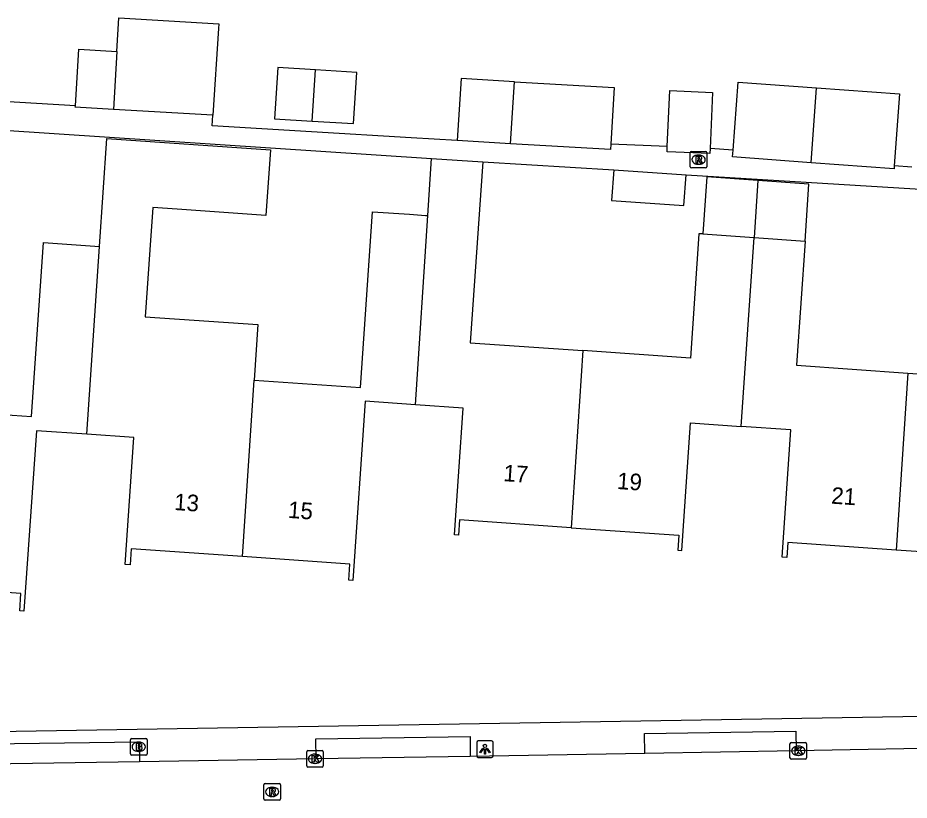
# Model space of a CAD drawing. Extents: x 161848 to 162726, y 385382 to 386521.
# Drawn here: x 162122 to 162175.7, y 385385.5 to 385432.6 of the extents above; entities that cross this region are included whole.
import ezdxf

# ---------------------------------------------------------------- set-up
doc = ezdxf.new("R2010")
doc.units = 0
for name, color, linetype in [('IMGEO_Brandkraan', 7, 'Continuous'), ('IMGEO_Kolk', 7, 'Continuous'), ('IMGEO_Lichtpunt', 7, 'Continuous'), ('IMGEO_Pand', 7, 'Continuous'), ('IMGEO_Pand_nummerreeks', 7, 'Continuous'), ('IMGEO_Rijbaan_lokaal_open', 7, 'Continuous'), ('IMGEO_Rioolput', 7, 'Continuous'), ('IMGEO_Voetpad_open', 7, 'Continuous')]:
    doc.layers.add(name, color=color, linetype=linetype)

msp = doc.modelspace()

# ---------------------------------------------------------------- linework, layer by layer
at = {"layer": 'IMGEO_Brandkraan'}
for p, q in [((162128.821, 385388.252), (162128.821, 385389.104)), ((162128.896, 385389.178), (162129.748, 385389.178)), ((162129.822, 385389.104), (162129.822, 385388.252)), ((162129.309, 385388.958), (162129.334, 385388.958)), ((162129.748, 385388.178), (162128.896, 385388.178)), ((162129.332, 385388.398), (162129.307, 385388.398))]:
    msp.add_line(p, q, dxfattribs=at)
for points in [[(162128.821, 385388.252), (162128.821, 385389.104)], [(162128.896, 385389.178), (162129.748, 385389.178)], [(162129.822, 385389.104), (162129.822, 385388.252)], [(162129.169, 385388.878), (162129.169, 385388.478), (162129.382, 385388.478)], [(162129.4, 385388.878), (162129.169, 385388.878)], [(162129.348, 385388.797), (162129.294, 385388.797), (162129.294, 385388.721)], [(162129.294, 385388.721), (162129.347, 385388.721)], [(162129.356, 385388.645), (162129.294, 385388.645), (162129.294, 385388.564)], [(162129.294, 385388.564), (162129.356, 385388.564)], [(162129.748, 385388.178), (162128.896, 385388.178)]]:
    msp.add_lwpolyline(points, dxfattribs=at)
for centre, radius, start, end in [((162128.898, 385389.102), 0.0765, 91.552, 178.448), ((162128.898, 385389.102), 0.0765, 91.552, 178.448), ((162129.746, 385389.102), 0.0765, 1.552, 88.448), ((162129.746, 385389.102), 0.0765, 1.552, 88.448), ((162129.349, 385388.759), 0.0379, 267.8285, 90.9355), ((162129.357, 385388.604), 0.0404, 269.8759, 90.5077), ((162129.388, 385388.729), 0.251, 268.6676, 293.5347), ((162129.404, 385388.733), 0.145, 59.4692, 91.5367), ((162129.429, 385388.78), 0.0922, 285.5137, 58.1501), ((162129.434, 385388.588), 0.105, 301.3115, 78.989), ((162128.898, 385388.254), 0.0765, 181.552, 268.448), ((162128.898, 385388.254), 0.0765, 181.552, 268.448), ((162129.746, 385388.254), 0.0765, 271.552, 358.448), ((162129.746, 385388.254), 0.0765, 271.552, 358.448)]:
    msp.add_arc(centre, radius, start, end, dxfattribs=at)
for centre, major_axis, ratio, start_param, end_param in [((162129.308, 385388.678), (-0.387, 0.002), 0.722429, 4.712389, 7.853982), ((162129.333, 385388.678), (-0.39, 0.002), 0.717154, 1.570796, 4.712389)]:
    msp.add_ellipse(centre, major_axis=major_axis, ratio=ratio, start_param=start_param, end_param=end_param, dxfattribs=at)
at = {"layer": 'IMGEO_Kolk'}
for p, q in [((162168.552, 385388.01), (162168.552, 385388.862)), ((162168.627, 385388.936), (162169.479, 385388.936)), ((162169.04, 385388.716), (162169.065, 385388.716)), ((162169.553, 385388.862), (162169.553, 385388.01)), ((162139.44, 385387.525), (162139.44, 385388.377)), ((162139.515, 385388.451), (162140.367, 385388.451)), ((162139.928, 385388.231), (162139.953, 385388.231)), ((162140.441, 385388.377), (162140.441, 385387.525)), ((162169.479, 385387.936), (162168.627, 385387.936)), ((162169.063, 385388.156), (162169.038, 385388.156)), ((162140.367, 385387.451), (162139.515, 385387.451)), ((162139.951, 385387.671), (162139.926, 385387.671))]:
    msp.add_line(p, q, dxfattribs=at)
for points in [[(162168.552, 385388.01), (162168.552, 385388.862)], [(162168.627, 385388.936), (162169.479, 385388.936)], [(162168.873, 385388.636), (162168.996, 385388.636), (162168.996, 385388.485), (162169.126, 385388.636), (162169.29, 385388.636), (162169.144, 385388.485), (162169.297, 385388.236), (162169.145, 385388.236), (162169.06, 385388.4), (162168.996, 385388.333), (162168.996, 385388.236), (162168.873, 385388.236), (162168.873, 385388.636)], [(162169.553, 385388.862), (162169.553, 385388.01)], [(162139.44, 385387.525), (162139.44, 385388.377)], [(162139.515, 385388.451), (162140.367, 385388.451)], [(162139.761, 385388.151), (162139.884, 385388.151), (162139.884, 385388), (162140.014, 385388.151), (162140.178, 385388.151), (162140.032, 385388), (162140.185, 385387.751), (162140.033, 385387.751), (162139.948, 385387.915), (162139.884, 385387.848), (162139.884, 385387.751), (162139.761, 385387.751), (162139.761, 385388.151)], [(162140.441, 385388.377), (162140.441, 385387.525)], [(162169.479, 385387.936), (162168.627, 385387.936)], [(162140.367, 385387.451), (162139.515, 385387.451)]]:
    msp.add_lwpolyline(points, dxfattribs=at)
for centre, start, end in [((162168.629, 385388.86), 91.552, 178.448), ((162168.629, 385388.86), 91.552, 178.448), ((162169.477, 385388.86), 1.552, 88.448), ((162169.477, 385388.86), 1.552, 88.448), ((162139.517, 385388.375), 91.552, 178.448), ((162139.517, 385388.375), 91.552, 178.448), ((162140.365, 385388.375), 1.552, 88.448), ((162140.365, 385388.375), 1.552, 88.448), ((162168.629, 385388.012), 181.552, 268.448), ((162168.629, 385388.012), 181.552, 268.448), ((162169.477, 385388.012), 271.552, 358.448), ((162169.477, 385388.012), 271.552, 358.448), ((162139.517, 385387.527), 181.552, 268.448), ((162139.517, 385387.527), 181.552, 268.448), ((162140.365, 385387.527), 271.552, 358.448), ((162140.365, 385387.527), 271.552, 358.448)]:
    msp.add_arc(centre, 0.0765, start, end, dxfattribs=at)
for centre, major_axis, ratio, start_param, end_param in [((162169.039, 385388.436), (-0.387, 0.002), 0.722429, 4.712389, 7.853982), ((162169.064, 385388.436), (-0.39, 0.002), 0.717154, 1.570796, 4.712389), ((162139.927, 385387.951), (-0.387, 0.002), 0.722429, 4.712389, 7.853982), ((162139.952, 385387.951), (-0.39, 0.002), 0.717154, 1.570796, 4.712389)]:
    msp.add_ellipse(centre, major_axis=major_axis, ratio=ratio, start_param=start_param, end_param=end_param, dxfattribs=at)
at = {"layer": 'IMGEO_Lichtpunt'}
for p, q in [((162150.582, 385389.029), (162149.774, 385389.029)), ((162150.582, 385389.029), (162149.774, 385389.029)), ((162149.68, 385388.934), (162149.68, 385388.127)), ((162149.68, 385388.934), (162149.68, 385388.127)), ((162150.676, 385388.127), (162150.676, 385388.934)), ((162150.676, 385388.127), (162150.676, 385388.934)), ((162149.774, 385388.033), (162150.582, 385388.033)), ((162149.774, 385388.033), (162150.582, 385388.033))]:
    msp.add_line(p, q, dxfattribs=at)
for points in [[(162150.054, 385388.598), (162150.093, 385388.57), (162149.905, 385388.308), (162149.867, 385388.335), (162150.054, 385388.598)], [(162150.156, 385388.55), (162150.203, 385388.55), (162150.203, 385388.228), (162150.156, 385388.228), (162150.156, 385388.55)], [(162150.266, 385388.57), (162150.304, 385388.597), (162150.491, 385388.335), (162150.452, 385388.307), (162150.266, 385388.57)]]:
    msp.add_lwpolyline(points, dxfattribs=at)
msp.add_circle((162150.179, 385388.732), 0.0994, dxfattribs=at)
for centre, start, end in [((162149.774, 385388.934), 90, 180), ((162149.774, 385388.934), 90, 180), ((162150.582, 385388.934), 0, 90), ((162150.582, 385388.934), 0, 90), ((162149.774, 385388.127), 180, 270), ((162149.774, 385388.127), 180, 270), ((162150.582, 385388.127), 270, 0), ((162150.582, 385388.127), 270, 360)]:
    msp.add_arc(centre, 0.0946, start, end, dxfattribs=at)
at = {"layer": 'IMGEO_Pand'}
for points in [[(162128.008, 385430.584), (162128.129, 385432.62), (162134.153, 385432.263), (162134.136, 385431.977), (162133.791, 385426.747)], [(162125.504, 385427.309), (162125.707, 385430.72), (162128.008, 385430.584)], [(162128.008, 385430.584), (162127.802, 385427.102)], [(162139.974, 385429.479), (162137.691, 385429.615), (162137.508, 385426.526), (162139.776, 385426.391)], [(162139.776, 385426.391), (162139.974, 385429.479)], [(162139.776, 385426.391), (162142.266, 385426.244), (162142.45, 385429.332), (162139.974, 385429.479)], [(162151.949, 385428.769), (162148.752, 385428.959), (162148.502, 385425.223)], [(162151.714, 385425.033), (162151.949, 385428.769)], [(162151.949, 385428.769), (162157.96, 385428.413), (162157.758, 385425.005)], [(162165.121, 385424.646), (162165.422, 385428.748), (162170.14, 385428.403)], [(162161.16, 385424.859), (162161.305, 385428.231), (162163.885, 385428.12), (162163.739, 385424.747)], [(162169.833, 385423.887), (162170.14, 385428.403)], [(162170.14, 385428.403), (162175.153, 385428.035), (162174.835, 385423.698)], [(162127.802, 385427.102), (162125.5, 385427.239), (162125.504, 385427.309)], [(162133.791, 385426.747), (162127.802, 385427.102)], [(162126.955, 385418.837), (162127.391, 385425.342), (162137.26, 385424.659), (162136.986, 385420.707), (162131.629, 385421.079), (162130.17, 385421.18), (162129.993, 385418.627), (162129.714, 385414.601), (162136.499, 385414.131), (162136.277, 385410.778)], [(162151.714, 385425.033), (162148.502, 385425.223)], [(162157.758, 385425.005), (162157.738, 385424.676), (162151.714, 385425.033)], [(162163.739, 385424.747), (162163.726, 385424.435), (162161.147, 385424.546), (162161.16, 385424.859)], [(162169.833, 385423.887), (162165.091, 385424.235), (162165.121, 385424.646)], [(162146.729, 385420.698), (162146.953, 385424.146)], [(162146.953, 385424.146), (162150.052, 385423.932)], [(162150.052, 385423.932), (162149.297, 385413.024), (162156.069, 385412.555)], [(162157.938, 385423.454), (162157.81, 385421.599), (162162.167, 385421.297), (162162.296, 385423.152)], [(162157.938, 385423.454), (162162.296, 385423.152)], [(162174.835, 385423.698), (162174.822, 385423.522), (162169.833, 385423.887)], [(162166.623, 385422.81), (162163.537, 385423.024), (162163.299, 385419.589)], [(162166.623, 385422.81), (162166.391, 385419.375)], [(162169.458, 385419.162), (162169.696, 385422.598), (162166.623, 385422.81)], [(162175.659, 385411.206), (162182.248, 385410.75), (162182.771, 385418.297), (162183.391, 385418.254), (162183.621, 385421.595), (162186.169, 385421.418)], [(162136.277, 385410.778), (162142.671, 385410.335), (162143.405, 385420.928), (162145.626, 385420.774), (162146.599, 385420.707), (162146.729, 385420.698)], [(162145.99, 385409.293), (162146.729, 385420.698)], [(162116.44, 385409.024), (162122.868, 385408.579), (162123.595, 385419.07), (162126.955, 385418.837)], [(162163.299, 385419.589), (162163.07, 385419.605), (162162.551, 385412.106), (162156.069, 385412.555)], [(162163.299, 385419.589), (162166.391, 385419.375)], [(162165.621, 385407.988), (162166.391, 385419.375)], [(162166.391, 385419.375), (162169.458, 385419.162)], [(162169.458, 385419.162), (162168.939, 385411.672), (162175.659, 385411.206)], [(162126.197, 385407.517), (162126.955, 385418.837)], [(162156.069, 385412.555), (162155.363, 385401.883)], [(162175.659, 385411.206), (162174.951, 385400.537)], [(162135.577, 385400.139), (162136.277, 385410.778)], [(162145.99, 385409.293), (162142.965, 385409.503), (162142.217, 385398.701), (162141.974, 385398.718), (162142.041, 385399.691), (162135.577, 385400.139)], [(162155.363, 385401.883), (162148.638, 385402.349), (162148.576, 385401.441), (162148.34, 385401.457), (162148.869, 385409.094), (162145.99, 385409.293)], [(162155.363, 385401.883), (162161.856, 385401.433), (162161.793, 385400.526), (162162.034, 385400.509), (162162.566, 385408.2), (162165.621, 385407.988)], [(162174.951, 385400.537), (162168.419, 385400.989), (162168.357, 385400.088), (162168.079, 385400.107), (162168.611, 385407.781), (162165.621, 385407.988)], [(162126.197, 385407.517), (162123.156, 385407.728), (162122.403, 385396.856), (162122.15, 385396.873), (162122.223, 385397.922), (162115.731, 385398.372)], [(162135.577, 385400.139), (162128.87, 385400.604), (162128.803, 385399.644), (162128.496, 385399.665), (162129.027, 385407.321), (162126.197, 385407.517)], [(162185.19, 385406.672), (162182.274, 385406.874), (162181.734, 385399.081), (162181.461, 385399.1), (162181.529, 385400.081), (162174.951, 385400.537)]]:
    msp.add_lwpolyline(points, dxfattribs=at)
at = {"layer": 'IMGEO_Rijbaan_lokaal_open'}
for points in [[(162179.744, 385388.632), (162168.923, 385388.434)], [(162140.02, 385387.952), (162129.374, 385387.774)], [(162149.297, 385388.097), (162140.02, 385387.952)], [(162159.81, 385388.278), (162149.297, 385388.097)], [(162168.923, 385388.434), (162159.81, 385388.278)], [(162129.374, 385387.774), (162120.31, 385387.623)]]:
    msp.add_lwpolyline(points, dxfattribs=at)
at = {"layer": 'IMGEO_Rioolput'}
for p, q in [((162162.546, 385423.642), (162162.546, 385424.494)), ((162162.621, 385424.568), (162163.473, 385424.568)), ((162163.547, 385424.494), (162163.547, 385423.642)), ((162163.034, 385424.348), (162163.059, 385424.348)), ((162163.473, 385423.568), (162162.621, 385423.568)), ((162163.057, 385423.788), (162163.032, 385423.788)), ((162136.861, 385385.531), (162136.861, 385386.383)), ((162136.936, 385386.457), (162137.788, 385386.457)), ((162137.862, 385386.383), (162137.862, 385385.531)), ((162137.349, 385386.237), (162137.374, 385386.237)), ((162137.788, 385385.457), (162136.936, 385385.457)), ((162137.372, 385385.677), (162137.347, 385385.677))]:
    msp.add_line(p, q, dxfattribs=at)
for points in [[(162162.546, 385423.642), (162162.546, 385424.494)], [(162162.621, 385424.568), (162163.473, 385424.568)], [(162163.547, 385424.494), (162163.547, 385423.642)], [(162163.135, 385424.266), (162162.883, 385424.268), (162162.883, 385423.868)], [(162162.883, 385423.868), (162163.007, 385423.868), (162163.007, 385424.03), (162163.018, 385424.03)], [(162163.061, 385424.187), (162163.007, 385424.187), (162163.007, 385424.106)], [(162163.007, 385424.106), (162163.059, 385424.106)], [(162163.065, 385424.001), (162163.136, 385423.868), (162163.276, 385423.868), (162163.211, 385423.994)], [(162163.473, 385423.568), (162162.621, 385423.568)], [(162136.861, 385385.531), (162136.861, 385386.383)], [(162136.936, 385386.457), (162137.788, 385386.457)], [(162137.862, 385386.383), (162137.862, 385385.531)], [(162137.45, 385386.155), (162137.198, 385386.157), (162137.198, 385385.757)], [(162137.198, 385385.757), (162137.322, 385385.757), (162137.322, 385385.919), (162137.333, 385385.919)], [(162137.376, 385386.076), (162137.322, 385386.076), (162137.322, 385385.995)], [(162137.322, 385385.995), (162137.374, 385385.995)], [(162137.38, 385385.89), (162137.451, 385385.757), (162137.591, 385385.757), (162137.526, 385385.883)], [(162137.788, 385385.457), (162136.936, 385385.457)]]:
    msp.add_lwpolyline(points, dxfattribs=at)
for centre, radius, start, end in [((162162.623, 385424.492), 0.0765, 91.552, 178.448), ((162162.623, 385424.492), 0.0765, 91.552, 178.448), ((162163.471, 385424.492), 0.0765, 1.552, 88.448), ((162163.471, 385424.492), 0.0765, 1.552, 88.448), ((162163.017, 385423.977), 0.0533, 26.0293, 88.6989), ((162163.043, 385424.295), 0.19, 274.7715, 282.9687), ((162163.067, 385424.091), 0.0964, 77.0061, 93.1865), ((162163.081, 385424.148), 0.0378, 276.6634, 79.6772), ((162163.134, 385424.156), 0.109, 350.3612, 89.416), ((162163.132, 385424.156), 0.112, 277.5842, 350.9817), ((162163.116, 385423.941), 0.108, 29.5134, 73.7905), ((162162.623, 385423.644), 0.0765, 181.552, 268.448), ((162162.623, 385423.644), 0.0765, 181.552, 268.448), ((162163.471, 385423.644), 0.0765, 271.552, 358.448), ((162163.471, 385423.644), 0.0765, 271.552, 358.448), ((162136.938, 385386.381), 0.0765, 91.552, 178.448), ((162136.938, 385386.381), 0.0765, 91.552, 178.448), ((162137.786, 385386.381), 0.0765, 1.552, 88.448), ((162137.786, 385386.381), 0.0765, 1.552, 88.448), ((162137.332, 385385.866), 0.0533, 26.0293, 88.6989), ((162137.358, 385386.184), 0.19, 274.7715, 282.9687), ((162137.382, 385385.98), 0.0964, 77.0061, 93.1865), ((162137.396, 385386.037), 0.0378, 276.6634, 79.6772), ((162137.449, 385386.045), 0.109, 350.3612, 89.416), ((162137.447, 385386.045), 0.112, 277.5842, 350.9817), ((162137.431, 385385.83), 0.108, 29.5134, 73.7905), ((162136.938, 385385.533), 0.0765, 181.552, 268.448), ((162136.938, 385385.533), 0.0765, 181.552, 268.448), ((162137.786, 385385.533), 0.0765, 271.552, 358.448), ((162137.786, 385385.533), 0.0765, 271.552, 358.448)]:
    msp.add_arc(centre, radius, start, end, dxfattribs=at)
for centre, major_axis, ratio, start_param, end_param in [((162163.033, 385424.068), (-0.387, 0.002), 0.722429, 4.712389, 7.853982), ((162163.058, 385424.068), (-0.39, 0.002), 0.717154, 1.570796, 4.712389), ((162137.348, 385385.957), (-0.387, 0.002), 0.722429, 4.712389, 7.853982), ((162137.373, 385385.957), (-0.39, 0.002), 0.717154, 1.570796, 4.712389)]:
    msp.add_ellipse(centre, major_axis=major_axis, ratio=ratio, start_param=start_param, end_param=end_param, dxfattribs=at)
at = {"layer": 'IMGEO_Voetpad_open'}
for points in [[(162078.451, 385428.686), (162146.953, 385424.146)], [(162125.504, 385427.309), (162114.743, 385427.947), (162113.039, 385428.018)], [(162148.502, 385425.223), (162145.726, 385425.388), (162139.734, 385425.744), (162133.748, 385426.099), (162133.791, 385426.747)], [(162161.16, 385424.859), (162157.758, 385425.005)], [(162165.121, 385424.646), (162163.739, 385424.747)], [(162150.052, 385423.932), (162157.938, 385423.454)], [(162175.897, 385423.62), (162174.835, 385423.698)], [(162162.296, 385423.152), (162202.699, 385420.689)], [(162208.129, 385391.024), (162063.645, 385388.627), (162063.562, 385388.628)], [(162159.81, 385388.278), (162159.789, 385389.475), (162168.907, 385389.617), (162168.923, 385388.434)], [(162140.02, 385387.952), (162139.998, 385389.158), (162149.283, 385389.298), (162149.297, 385388.097)], [(162120.31, 385387.623), (162120.322, 385388.848), (162129.374, 385388.972), (162129.374, 385387.774)]]:
    msp.add_lwpolyline(points, dxfattribs=at)

# ---------------------------------------------------------------- texts
at = {"layer": 'IMGEO_Pand_nummerreeks'}
for s, rotation, p in [('17', 356.0351, (162151.267, 385404.693)), ('19', 356.0351, (162158.114, 385404.219)), ('21', 356.038, (162171.019, 385403.336)), ('13', 356.0351, (162131.434, 385402.953)), ('15', 356.0351, (162138.294, 385402.477))]:
    msp.add_text(s, height=1, rotation=rotation, dxfattribs=at).set_placement(p)

doc.saveas('drawing.dxf')
